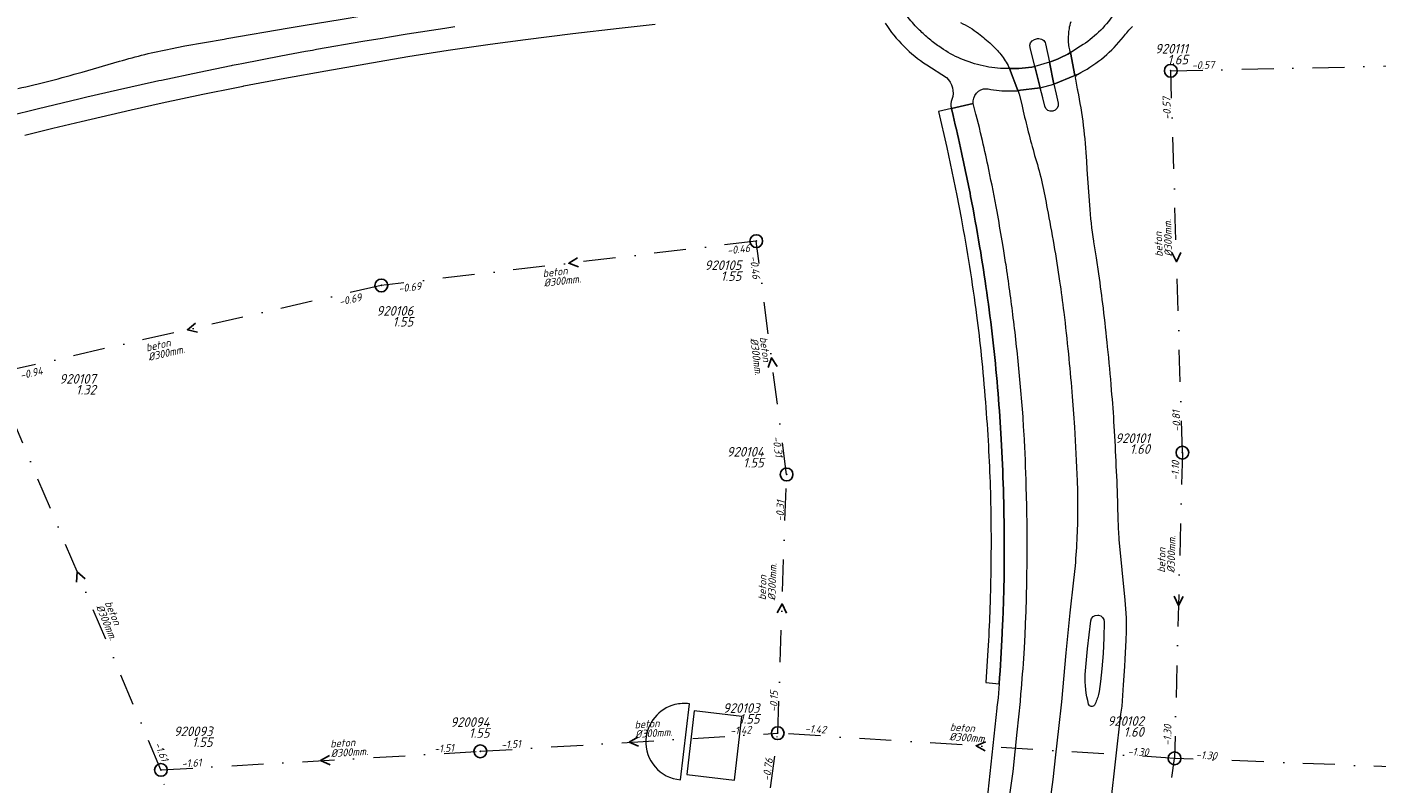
# Model space of a CAD drawing. Extents: x 148869 to 161638, y 453607 to 469810.
# Tile 728 of 1056: x 154697 to 154908, y 468124 to 468242. Entities that reach past the tile are written whole.
import ezdxf
from ezdxf.enums import TextEntityAlignment as Align

# ---------------------------------------------------------------- set-up
doc = ezdxf.new("R2010")
doc.units = 0
doc.header["$PDMODE"] = 32
doc.header["$PDSIZE"] = 2
doc.linetypes.add('RI-VWA', pattern=[11, 5, -3, 0, -3])
doc.layers.get('0').update_dxf_attribs({"linetype": 'CONTINUOUS'})
for name, color, linetype in [('B-OI-RI-BOB-T18-niet meenemen', 252, 'CONTINUOUS'), ('B-OI-RI-DIAMETER-T18-niet meenemen', 252, 'CONTINUOUS'), ('B-OI-RI-MATERIAAL-T18-niet meenemen', 252, 'CONTINUOUS'), ('B-OI-RI-STROOMRICHTING-S-niet meenemen', 252, 'CONTINUOUS'), ('B-OI-RI-VWA_PUTDEKSELHOOGTE-T25-niet meenemen', 252, 'CONTINUOUS'), ('gs dwa', 252, 'CONTINUOUS')]:
    doc.layers.add(name, color=color, linetype=linetype)
for name, color, linetype, lineweight in [('B-OI-RI-VWA_TRANSPORTLEIDING-G-niet meenemen', 252, 'RI-VWA', 18), ('B-RO-VH-VERHARDING_ASFALT-GV', 251, 'CONTINUOUS', 18), ('B-RO-VH-VERHARDING_TEGEL_RUBBER-GV', 251, 'CONTINUOUS', 18)]:
    doc.layers.add(name, color=color, linetype=linetype, lineweight=lineweight)
doc.styles.add('iso15', font='ISO.shx', dxfattribs={"oblique": 15})
doc.styles.add('NLCS-ISO-M750_CURSIEF', font='NLCS-ISO.ttf', dxfattribs={"oblique": 15})

# ---------------------------------------------------------------- blocks, each defined once
blk = doc.blocks.new('ACMAP_ANN_TEMPLATE_diam')
at = {"color": 0, "linetype": 'ByBlock', "style": 'iso15', "oblique": 15}
blk.add_attdef('diam', (0.5, -1.3), '', height=1.2, dxfattribs=at)
blk = doc.blocks.new('ACMAP_ANN_TEMPLATE_mat')
at = {"color": 0, "linetype": 'ByBlock', "style": 'iso15', "oblique": 15}
blk.add_attdef('mat', (0.5, 0.2), '', height=1.2, dxfattribs=at)
blk = doc.blocks.new('ACMAP_ANN_TEMPLATE_nap-l')
at = {"color": 0, "linetype": 'ByBlock', "style": 'iso15', "oblique": 15}
blk.add_attdef('nap-l', (3.3, 0.2), '', height=1.2, dxfattribs=at)
blk = doc.blocks.new('ACMAP_ANN_TEMPLATE_nap-r')
at = {"color": 0, "linetype": 'ByBlock', "style": 'iso15', "oblique": 15}
blk.add_attdef('nap-r', text='', height=1.2, dxfattribs=at).set_placement((-4.1, 0.2), align=Align.RIGHT)
blk = doc.blocks.new('ACMAP_ANN_TEMPLATE_puth-dwa')
at = {"color": 0, "linetype": 'ByBlock', "style": 'iso15', "oblique": 15}
blk.add_attdef('puth-dwa', text='', height=1.5, dxfattribs=at).set_placement((2.7, 1), align=Align.RIGHT)
blk = doc.blocks.new('ACMAP_ANN_TEMPLATE_putnr-dwa')
at = {"color": 0, "linetype": 'ByBlock', "style": 'iso15', "oblique": 15}
blk.add_attdef('putnr-dwa', text='', height=1.5, dxfattribs=at).set_placement((2.7, 2.7), align=Align.RIGHT)

msp = doc.modelspace()

# ---------------------------------------------------------------- linework, layer by layer
at = {"layer": 'B-OI-RI-STROOMRICHTING-S-niet meenemen'}
for points in [[(154877.1, 468206.82), (154876.42, 468205.36), (154875.66, 468206.78)], [(154782.68, 468205.99), (154781.33, 468205.11), (154782.84, 468204.56)], [(154722.91, 468195.74), (154721.67, 468194.71), (154723.23, 468194.33)], [(154813.93, 468188.99), (154813.03, 468190.33), (154812.5, 468188.8)], [(154705.65, 468155.77), (154704.43, 468156.82), (154704.33, 468155.21)], [(154813.94, 468150.42), (154814.71, 468151.83), (154815.38, 468150.37)], [(154876.03, 468153.03), (154876.71, 468151.57), (154877.47, 468153)], [(154792.15, 468130.99), (154790.76, 468130.18), (154792.24, 468129.55)], [(154846.54, 468130.26), (154845.06, 468129.63), (154846.45, 468128.82)], [(154743.9, 468128.11), (154742.51, 468127.3), (154743.98, 468126.67)]]:
    msp.add_lwpolyline(points, dxfattribs=at)
at = {"layer": 'B-OI-RI-VWA_TRANSPORTLEIDING-G-niet meenemen'}
for p, q in [((154875.51, 468235.23), (154945.75, 468236.74)), ((154877.33, 468175.49), (154875.51, 468235.23)), ((154810.66, 468208.58), (154752, 468201.64)), ((154815.4, 468172.07), (154810.66, 468208.58)), ((154752, 468201.64), (154691.34, 468187.79)), ((154717.52, 468125.85), (154691.34, 468187.79)), ((154877.33, 468175.49), (154876.1, 468127.66)), ((154814.02, 468131.6), (154815.4, 468172.07)), ((154767.49, 468128.76), (154814.02, 468131.6)), ((154806.97, 468079.06), (154814.02, 468131.6)), ((154876.1, 468127.66), (154814.02, 468131.6)), ((154717.52, 468125.85), (154767.49, 468128.76)), ((154868.27, 468069.68), (154876.1, 468127.66)), ((154956.63, 468124.5), (154876.1, 468127.66)), ((154727.55, 468083.3), (154717.52, 468125.85))]:
    msp.add_line(p, q, dxfattribs=at)
at = {"layer": 'B-RO-VH-VERHARDING_ASFALT-GV', "flags": 128}
for points in [[(154719.04, 468238.68), (154721.28, 468239.12), (154724.34, 468239.66), (154727.41, 468240.19), (154727.83, 468240.26), (154737.56, 468241.94), (154739.75, 468242.31), (154745.88, 468243.33), (154752.01, 468244.33), (154764.37, 468246.07), (154770.02, 468246.84), (154775.73, 468247.53), (154781, 468248.13), (154787.13, 468248.77), (154794.83, 468249.51), (154798.59, 468249.83)], [(154696.23, 468225.15), (154700.63, 468226.23), (154705.03, 468227.29), (154712.89, 468229.11), (154717.74, 468230.2), (154724.06, 468231.55), (154729.37, 468232.63), (154730.39, 468232.84), (154730.49, 468232.85), (154736.89, 468234.06), (154743.3, 468235.23), (154751.66, 468236.7), (154756.16, 468237.45), (154762.46, 468238.44), (154769.02, 468239.4), (154774.57, 468240.14), (154781.94, 468241.07), (154789.21, 468241.92), (154794.87, 468242.54)], [(154763.5, 468242.1), (154761.94, 468241.87), (154756.03, 468240.94), (154753.27, 468240.48), (154752.16, 468240.3), (154749.09, 468239.79), (154741.87, 468238.54), (154741.22, 468238.42), (154740.13, 468238.22), (154736.27, 468237.52), (154730.19, 468236.34), (154729.61, 468236.22)], [(154854.25, 468235.88), (154853.5, 468238.85)], [(154854.17, 468240.1), (154854.68, 468240.27)], [(154855.92, 468239.44), (154856.54, 468236.57)], [(154861.41, 468239.07), (154860.03, 468238.19), (154859.96, 468238.14), (154859.88, 468238.13), (154859.8, 468238.18), (154859.76, 468238.26), (154859.8, 468238.07), (154860.52, 468234.51), (154860.89, 468234.66), (154860.9, 468234.66), (154861.45, 468234.96)], [(154729.61, 468236.22), (154728.68, 468236.04), (154728.53, 468236.01), (154723.49, 468234.98), (154717.59, 468233.72), (154717.19, 468233.64), (154716.52, 468233.49), (154710.75, 468232.21), (154705.93, 468231.09), (154704.88, 468230.84), (154698.15, 468229.23), (154693.96, 468228.2), (154693.74, 468228.14), (154692.88, 468227.95), (154690.98, 468227.53), (154689.32, 468227.16), (154689.09, 468227.1), (154682.89, 468225.49), (154676.02, 468223.65), (154661.21, 468219.56), (154660.12, 468219.26), (154654.21, 468217.62)], [(154705.2, 468235.03), (154711.02, 468236.71)], [(154856.54, 468236.57), (154857.19, 468233.14), (154860.52, 468234.51), (154859.8, 468238.07)], [(154859.8, 468238.07), (154859.76, 468238.26)], [(154837.32, 468236.16), (154840.42, 468234.16)], [(154849.97, 468235.57), (154849.33, 468235.58)], [(154850.18, 468235.76), (154850.26, 468235.57)], [(154851.63, 468232.05), (154851.6, 468232.12), (154850.26, 468235.57), (154850.18, 468235.76)], [(154850.26, 468235.57), (154851.6, 468232.12)], [(154851.6, 468232.12), (154855.1, 468232.58), (154854.25, 468235.88)], [(154860.97, 468232.17), (154860.96, 468232.21), (154860.93, 468232.36), (154860.64, 468233.93), (154860.61, 468234.14), (154860.65, 468234.34), (154860.75, 468234.52), (154860.89, 468234.66), (154860.52, 468234.51), (154857.19, 468233.14), (154857.58, 468231.58), (154857.87, 468230.16)], [(154846.68, 468232.42), (154846.95, 468232.41)], [(154850.38, 468232.09), (154851.48, 468232.11)], [(154855.8, 468229.68), (154855.49, 468231), (154855.1, 468232.58), (154851.6, 468232.12), (154851.63, 468232.05)], [(154846.04, 468224.31), (154845.75, 468225.51), (154845.56, 468226.33), (154845.06, 468228.28), (154845.02, 468228.42), (154844.72, 468229.71), (154844.61, 468230.09), (154841.18, 468229.32), (154841.45, 468228.23)], [(154841.18, 468229.32), (154844.61, 468230.09)], [(154851.69, 468231.9), (154851.8, 468231.56), (154852.22, 468229.98), (154852.43, 468228.91)], [(154841.45, 468228.23), (154841.18, 468229.32), (154839.18, 468228.85), (154840.48, 468223.22), (154842.05, 468215.72), (154842.7, 468212.23)], [(154862.83, 468214.21), (154862.45, 468219.77), (154862.36, 468221.07)], [(154849.33, 468207.4), (154849.13, 468208.61)], [(154864.26, 468203.44), (154863.89, 468205.95), (154863.46, 468208.45), (154863.47, 468208.57)], [(154852.39, 468181.08), (154852.3, 468182.28)], [(154852.98, 468167.3), (154852.96, 468168.53), (154852.91, 468170.22)], [(154867.29, 468165.15), (154867.23, 468167.16)], [(154864.98, 468112.03), (154865.44, 468115.18), (154865.66, 468116.8), (154866.14, 468120.57), (154867.7, 468134.55), (154867.89, 468135.8), (154867.99, 468137.48), (154868.1, 468139.16), (154868.31, 468142.01), (154868.38, 468143.17), (154868.54, 468146.16), (154868.59, 468147.48), (154868.6, 468148.76), (154868.58, 468149.64), (154868.5, 468151.04), (154868.37, 468152.43), (154867.45, 468161.91)], [(154860.53, 468157.79), (154860.28, 468155.56), (154859.74, 468150.41), (154859.07, 468144.15), (154858.39, 468136.49), (154857.96, 468132.34), (154857.5, 468128.2), (154857.05, 468124.35), (154856.56, 468120.5), (154856.24, 468118.06), (154856, 468116.41), (154855.86, 468115.23)], [(154852.88, 468150.93), (154852.92, 468152.47)], [(154864.08, 468150.08), (154864.12, 468150.07), (154864.18, 468150.07)], [(154862.13, 468140.8), (154862.5, 468144.81), (154863.01, 468149.16)], [(154865.09, 468149.01), (154865.04, 468146.52), (154864.91, 468144.05), (154864.73, 468141.69), (154864.52, 468139.67), (154864.3, 468138.1), (154864.2, 468137.64)], [(154852.57, 468144.05), (154852.66, 468145.89), (154852.72, 468147.09)], [(154846.86, 468143.75), (154846.58, 468139.54), (154848.66, 468139.32)], [(154848.66, 468139.32), (154848.6, 468138.57), (154848.48, 468137.11), (154848.31, 468135.65), (154848.29, 468135.55), (154848.29, 468135.51), (154846.88, 468122.38), (154846.87, 468122.3), (154846.13, 468116.81), (154837.66, 468054.28), (154830.32, 468000), (154829.89, 467996.93), (154829.88, 467996.89), (154829.15, 467991.87)], [(154837.73, 468028.02), (154840.24, 468046.84), (154840.41, 468048.07), (154841.17, 468053.81), (154842.49, 468063.64), (154842.65, 468064.86), (154845.37, 468085.17), (154845.54, 468086.41), (154847.7, 468102.63), (154847.87, 468103.85), (154849.64, 468117.12), (154849.89, 468118.96), (154850.11, 468120.63), (154850.14, 468120.77), (154850.31, 468121.97), (154850.86, 468125.58), (154851.49, 468131.76), (154852.01, 468136.54), (154852.07, 468137.76)]]:
    msp.add_lwpolyline(points, dxfattribs=at)
at = {"layer": 'B-RO-VH-VERHARDING_ASFALT-GV'}
for points in [[(154830.85, 468242.66, 0.108304), (154837.32, 468236.16)], [(154836.01, 468241.78, -0.040567), (154834.24, 468243.86)], [(154842.62, 468242.78, -0.019781), (154844.07, 468241.99)], [(154859.64, 468241.78, -0.047652), (154859.92, 468242.96)], [(154866.55, 468244.01, -0.099729), (154861.41, 468239.07)], [(154837.56, 468240.35, -0.020388), (154836.01, 468241.78)], [(154844.07, 468241.99, -0.026443), (154845.41, 468241.07)], [(154845.41, 468241.07, -0.026471), (154847.42, 468239.37)], [(154859.51, 468240.1, -0.035045), (154859.64, 468241.78)], [(154861.45, 468234.96, 0.104853), (154868.1, 468240.54)], [(154868.1, 468240.54, -0.024342), (154869.51, 468242.17)], [(154711.02, 468236.71, -0.024193), (154719.04, 468238.68)], [(154838.4, 468239.66, -0.011202), (154837.56, 468240.35)], [(154839.2, 468239.06, -0.00942), (154838.4, 468239.66)], [(154842.25, 468237.29, -0.048765), (154839.2, 468239.06)], [(154847.42, 468239.37, -0.031378), (154848.93, 468237.76)], [(154853.5, 468238.85, -0.393362), (154854.17, 468240.1)], [(154854.68, 468240.27, -0.096036), (154855.1, 468240.24)], [(154855.1, 468240.24, -0.097435), (154855.48, 468240.08)], [(154855.48, 468240.08, -0.098161), (154855.76, 468239.8)], [(154855.76, 468239.8, -0.109086), (154855.92, 468239.44)], [(154859.57, 468239.17, -0.033336), (154859.51, 468240.1)], [(154859.76, 468238.26, -0.033061), (154859.57, 468239.17)], [(154845.71, 468236.09, -0.048234), (154842.25, 468237.29)], [(154848.93, 468237.76, -0.033038), (154849.61, 468236.81)], [(154849.61, 468236.81, -0.039419), (154850.18, 468235.76)], [(154856.54, 468236.57, 0.042431), (154859.8, 468238.07)], [(154859.8, 468238.07, -0.042431), (154856.54, 468236.57)], [(154695.13, 468232.45, 0.014816), (154705.2, 468235.03)], [(154840.42, 468234.16, -0.303153), (154841.26, 468230.75)], [(154849.33, 468235.58, -0.048315), (154845.71, 468236.09)], [(154850.18, 468235.76, -0.492354), (154849.97, 468235.57)], [(154850.26, 468235.57, 0.045592), (154854.25, 468235.88)], [(154854.25, 468235.88, -0.045592), (154850.26, 468235.57)], [(154844.61, 468230.09, -0.466916), (154846.68, 468232.42)], [(154846.95, 468232.41, 0.057931), (154850.38, 468232.09)], [(154851.48, 468232.11, -0.055747), (154851.53, 468232.1)], [(154851.53, 468232.1, -0.138027), (154851.63, 468232.05)], [(154851.63, 468232.05, -0.2117), (154851.69, 468231.9)], [(154862.36, 468221.07, 0.037649), (154860.97, 468232.17)], [(154841.26, 468230.75, 0.148217), (154841.18, 468229.32)], [(154857.87, 468230.16, -0.972449), (154855.8, 468229.68)], [(154842.79, 468222.43, 0.006362), (154841.45, 468228.23)], [(154841.45, 468228.23, -0.006362), (154842.79, 468222.43)], [(154852.43, 468228.91, 0.011499), (154854.34, 468221.52)], [(154847.04, 468219.78, 0.005279), (154846.04, 468224.31)], [(154844.39, 468214.59, 0.006127), (154842.79, 468222.43)], [(154842.79, 468222.43, -0.006127), (154844.39, 468214.59)], [(154854.34, 468221.52, -0.037168), (154856.17, 468213.65)], [(154848.33, 468213.19, 0.007271), (154847.04, 468219.78)], [(154845.77, 468206.81, 0.006307), (154844.39, 468214.59)], [(154844.39, 468214.59, -0.006307), (154845.77, 468206.81)], [(154849.13, 468208.61, 0.003677), (154848.33, 468213.19)], [(154856.17, 468213.65, -0.006511), (154857.22, 468207.99)], [(154863.47, 468208.57, -0.021976), (154862.83, 468214.21)], [(154842.7, 468212.23, -0.006941), (154844.01, 468204.59)], [(154846.85, 468199.67, 0.006989), (154845.77, 468206.81)], [(154845.77, 468206.81, -0.006989), (154846.85, 468199.67)], [(154849.79, 468204.48, 0.002451), (154849.33, 468207.4)], [(154857.22, 468207.99, -0.006685), (154858.12, 468202.31)], [(154844.01, 468204.59, -0.007029), (154845.12, 468196.93)], [(154850.94, 468196.02, 0.00745), (154849.79, 468204.48)], [(154864.96, 468198.08, 0.005022), (154864.26, 468203.44)], [(154858.12, 468202.31, -0.006362), (154858.77, 468197.44)], [(154847.77, 468192.22, 0.006841), (154846.85, 468199.67)], [(154846.85, 468199.67, -0.006841), (154847.77, 468192.22)], [(154845.12, 468196.93, -0.0069), (154845.85, 468190.68)], [(154858.77, 468197.44, -0.004923), (154859.49, 468190.93)], [(154865.63, 468192.04, 0.004794), (154864.96, 468198.08)], [(154851.91, 468186.94, 0.007605), (154850.94, 468196.02)], [(154848.48, 468184.74, 0.007222), (154847.77, 468192.22)], [(154847.77, 468192.22, -0.007222), (154848.48, 468184.74)], [(154866.25, 468185.28, 0.00474), (154865.63, 468192.04)], [(154845.85, 468190.68, -0.005762), (154846.51, 468183.39)], [(154859.49, 468190.93, -0.004867), (154860.03, 468184.98)], [(154852.3, 468182.28, 0.004745), (154851.91, 468186.94)], [(154848.98, 468177.57, 0.006824), (154848.48, 468184.74)], [(154848.48, 468184.74, -0.006824), (154848.98, 468177.57)], [(154860.03, 468184.98, -0.005112), (154860.43, 468179.49)], [(154866.67, 468179.62, 0.005643), (154866.25, 468185.28)], [(154846.51, 468183.39, -0.005831), (154846.97, 468176.53)], [(154852.55, 468178.42, 0.002253), (154852.39, 468181.08)], [(154860.43, 468179.49, -0.005232), (154860.86, 468171.08)], [(154866.99, 468173.38, 0.005609), (154866.67, 468179.62)], [(154849.32, 468169.68, 0.006336), (154848.98, 468177.57)], [(154848.98, 468177.57, -0.006336), (154849.32, 468169.68)], [(154852.91, 468170.22, 0.008158), (154852.55, 468178.42)], [(154846.97, 468176.53, -0.006649), (154847.26, 468170.07)], [(154867.23, 468167.16, 0.005631), (154866.99, 468173.38)], [(154860.86, 468171.08, -0.010807), (154860.94, 468167.01)], [(154847.26, 468170.07, -0.006201), (154847.38, 468163.45)], [(154849.46, 468161.71, 0.006152), (154849.32, 468169.68)], [(154849.32, 468169.68, -0.006152), (154849.46, 468161.71)], [(154853.04, 468160.89, 0.004989), (154852.98, 468167.3)], [(154860.94, 468167.01, -0.010633), (154860.83, 468162.4)], [(154867.45, 468161.91, -0.014208), (154867.29, 468165.15)], [(154847.38, 468163.45, -0.00575), (154847.34, 468156.15)], [(154860.83, 468162.4, -0.010864), (154860.53, 468157.79)], [(154849.4, 468154.65, 0.007082), (154849.46, 468161.71)], [(154849.46, 468161.71, -0.007082), (154849.4, 468154.65)], [(154852.92, 468152.47, 0.007123), (154853.04, 468160.89)], [(154847.34, 468156.15, -0.00459), (154847.22, 468151.36)], [(154849.3, 468151.2, 0.003197), (154849.4, 468154.65)], [(154849.4, 468154.65, -0.003197), (154849.3, 468151.2)], [(154847.17, 468149.95, -0.00564), (154846.86, 468143.75)], [(154847.22, 468151.36, -0.002143), (154847.17, 468149.95)], [(154849.13, 468147.19, 0.003726), (154849.3, 468151.2)], [(154849.3, 468151.2, -0.003726), (154849.13, 468147.19)], [(154852.72, 468147.09, 0.003373), (154852.88, 468150.93)], [(154863.01, 468149.16, -0.38917), (154864.08, 468150.08)], [(154864.18, 468150.07, -0.38307), (154865.09, 468149.01)], [(154848.66, 468139.32, 0.005589), (154849.13, 468147.19)], [(154849.13, 468147.19, -0.005589), (154848.66, 468139.32)], [(154852.07, 468137.76, 0.004932), (154852.57, 468144.05)], [(154862.66, 468136.13, -0.079409), (154862.13, 468140.8)], [(154864.2, 468137.64, -0.028877), (154863.93, 468136.81)], [(154863.57, 468136, -0.649933), (154862.66, 468136.13)], [(154863.93, 468136.81, -0.035701), (154863.57, 468136)]]:
    msp.add_lwpolyline(points, format="xyb", dxfattribs=at)
at = {"layer": 'B-RO-VH-VERHARDING_ASFALT-GV', "flags": 128}
msp.add_lwpolyline([(154855.1, 468232.58), (154857.19, 468233.14), (154856.54, 468236.57), (154854.25, 468235.88)], close=True, dxfattribs=at)
at = {"layer": 'B-RO-VH-VERHARDING_TEGEL_RUBBER-GV'}
for points in [[(154797.94, 468136.06, 0.327614), (154793.4, 468130.56)], [(154800.2, 468136.19, 0.094953), (154797.94, 468136.06)], [(154793.4, 468130.56, 0.404809), (154798.8, 468124.3)]]:
    msp.add_lwpolyline(points, format="xyb", dxfattribs=at)
at = {"layer": 'B-RO-VH-VERHARDING_TEGEL_RUBBER-GV', "flags": 128}
msp.add_lwpolyline([(154798.8, 468124.3), (154800.2, 468136.19)], dxfattribs=at)
msp.add_lwpolyline([(154808.41, 468134.19), (154800.96, 468135.08), (154799.78, 468125.14), (154807.23, 468124.26)], close=True, dxfattribs=at)
at = {"layer": 'gs dwa'}
for p in [(154875.51, 468235.23), (154810.66, 468208.58), (154752, 468201.64), (154877.33, 468175.49), (154815.4, 468172.07), (154814.02, 468131.6), (154767.49, 468128.76), (154876.1, 468127.66), (154717.52, 468125.85)]:
    msp.add_point(p, dxfattribs=at)

# ---------------------------------------------------------------- block references
at = {"layer": 'B-OI-RI-BOB-T18-niet meenemen'}
ref = msp.add_blockref('ACMAP_ANN_TEMPLATE_nap-l', (154875.51, 468235.23), dxfattribs=dict(at, rotation=1.231539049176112))
ref.add_attrib('nap-l', '-0.57', (154878.8, 468235.5), dxfattribs={"layer": '0', "color": 0, "linetype": 'ByBlock', "height": 1.2, "rotation": 1.2315, "style": 'NLCS-ISO-M750_CURSIEF', "oblique": 15})
ref = msp.add_blockref('ACMAP_ANN_TEMPLATE_nap-r', (154875.51, 468235.23), dxfattribs=dict(at, rotation=91.74499623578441))
ref.add_attrib('nap-r', '-0.57', dxfattribs={"layer": '0', "color": 0, "linetype": 'ByBlock', "height": 1.2, "rotation": 91.745, "style": 'NLCS-ISO-M750_CURSIEF', "oblique": 15}).set_placement((154875.43, 468231.13), align=Align.RIGHT)
ref = msp.add_blockref('ACMAP_ANN_TEMPLATE_nap-l', (154802.93, 468205.91), dxfattribs=dict(at, rotation=6.747236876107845))
ref.add_attrib('nap-l', '-0.46', (154806.18, 468206.5), dxfattribs={"layer": '0', "color": 0, "linetype": 'ByBlock', "height": 1.2, "rotation": 6.7472, "style": 'NLCS-ISO-M750_CURSIEF', "oblique": 15})
ref = msp.add_blockref('ACMAP_ANN_TEMPLATE_nap-r', (154810.44, 468198.53), dxfattribs=dict(at, rotation=277.3971895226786))
ref.add_attrib('nap-r', '-0.46', dxfattribs={"layer": '0', "color": 0, "linetype": 'ByBlock', "height": 1.2, "rotation": 277.3972, "style": 'NLCS-ISO-M750_CURSIEF', "oblique": 15}).set_placement((154810.11, 468202.62), align=Align.RIGHT)
ref = msp.add_blockref('ACMAP_ANN_TEMPLATE_nap-l', (154742.34, 468197.53), dxfattribs=dict(at, rotation=12.86140795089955))
ref.add_attrib('nap-l', '-0.69', (154745.52, 468198.46), dxfattribs={"layer": '0', "color": 0, "linetype": 'ByBlock', "height": 1.2, "rotation": 12.8614, "style": 'NLCS-ISO-M750_CURSIEF', "oblique": 15})
ref = msp.add_blockref('ACMAP_ANN_TEMPLATE_nap-r', (154762.39, 468201.26), dxfattribs=dict(at, rotation=6.747236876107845))
ref.add_attrib('nap-r', '-0.69', dxfattribs={"layer": '0', "color": 0, "linetype": 'ByBlock', "height": 1.2, "rotation": 6.7472, "style": 'NLCS-ISO-M750_CURSIEF', "oblique": 15}).set_placement((154758.29, 468200.97), align=Align.RIGHT)
ref = msp.add_blockref('ACMAP_ANN_TEMPLATE_nap-r', (154703.17, 468188.48), dxfattribs=dict(at, rotation=12.86140795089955))
ref.add_attrib('nap-r', '-0.94', dxfattribs={"layer": '0', "color": 0, "linetype": 'ByBlock', "height": 1.2, "rotation": 12.8614, "style": 'NLCS-ISO-M750_CURSIEF', "oblique": 15}).set_placement((154699.13, 468187.76), align=Align.RIGHT)
ref = msp.add_blockref('ACMAP_ANN_TEMPLATE_nap-l', (154877.33, 468175.49), dxfattribs=dict(at, rotation=91.74499623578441))
ref.add_attrib('nap-l', '-0.81', (154877.03, 468178.78), dxfattribs={"layer": '0', "color": 0, "linetype": 'ByBlock', "height": 1.2, "rotation": 91.745, "style": 'NLCS-ISO-M750_CURSIEF', "oblique": 15})
ref = msp.add_blockref('ACMAP_ANN_TEMPLATE_nap-l', (154812.59, 468181.24), dxfattribs=dict(at, rotation=277.3971895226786))
ref.add_attrib('nap-l', '-0.31', (154813.21, 468178), dxfattribs={"layer": '0', "color": 0, "linetype": 'ByBlock', "height": 1.2, "rotation": 277.3972, "style": 'NLCS-ISO-M750_CURSIEF', "oblique": 15})
ref = msp.add_blockref('ACMAP_ANN_TEMPLATE_nap-l', (154876.89, 468167.84), dxfattribs=dict(at, rotation=88.52690194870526))
ref.add_attrib('nap-l', '-1.10', (154876.78, 468171.14), dxfattribs={"layer": '0', "color": 0, "linetype": 'ByBlock', "height": 1.2, "rotation": 88.5269, "style": 'NLCS-ISO-M750_CURSIEF', "oblique": 15})
ref = msp.add_blockref('ACMAP_ANN_TEMPLATE_nap-r', (154815.4, 468172.07), dxfattribs=dict(at, rotation=88.0470088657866))
ref.add_attrib('nap-r', '-0.31', dxfattribs={"layer": '0', "color": 0, "linetype": 'ByBlock', "height": 1.2, "rotation": 88.047, "style": 'NLCS-ISO-M750_CURSIEF', "oblique": 15}).set_placement((154815.06, 468167.98), align=Align.RIGHT)
ref = msp.add_blockref('ACMAP_ANN_TEMPLATE_nap-l', (154814.02, 468131.6), dxfattribs=dict(at, rotation=88.0470088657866))
ref.add_attrib('nap-l', '-0.15', (154813.93, 468134.9), dxfattribs={"layer": '0', "color": 0, "linetype": 'ByBlock', "height": 1.2, "rotation": 88.047, "style": 'NLCS-ISO-M750_CURSIEF', "oblique": 15})
ref = msp.add_blockref('ACMAP_ANN_TEMPLATE_nap-r', (154814.02, 468131.6), dxfattribs=dict(at, rotation=3.492765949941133))
ref.add_attrib('nap-r', '-1.42', dxfattribs={"layer": '0', "color": 0, "linetype": 'ByBlock', "height": 1.2, "rotation": 3.4928, "style": 'NLCS-ISO-M750_CURSIEF', "oblique": 15}).set_placement((154809.92, 468131.55), align=Align.RIGHT)
ref = msp.add_blockref('ACMAP_ANN_TEMPLATE_nap-r', (154825.63, 468131.08), dxfattribs=dict(at, rotation=356.3685083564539))
ref.add_attrib('nap-r', '-1.42', dxfattribs={"layer": '0', "color": 0, "linetype": 'ByBlock', "height": 1.2, "rotation": 356.3685, "style": 'NLCS-ISO-M750_CURSIEF', "oblique": 15}).set_placement((154821.55, 468131.54), align=Align.RIGHT)
ref = msp.add_blockref('ACMAP_ANN_TEMPLATE_nap-r', (154875.94, 468137), dxfattribs=dict(at, rotation=88.52690194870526))
ref.add_attrib('nap-r', '-1.30', dxfattribs={"layer": '0', "color": 0, "linetype": 'ByBlock', "height": 1.2, "rotation": 88.5269, "style": 'NLCS-ISO-M750_CURSIEF', "oblique": 15}).set_placement((154875.63, 468132.91), align=Align.RIGHT)
ref = msp.add_blockref('ACMAP_ANN_TEMPLATE_nap-l', (154714.97, 468132.88), dxfattribs=dict(at, rotation=292.9121811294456))
ref.add_attrib('nap-l', '-1.61', (154716.44, 468129.92), dxfattribs={"layer": '0', "color": 0, "linetype": 'ByBlock', "height": 1.2, "rotation": 292.9122, "style": 'NLCS-ISO-M750_CURSIEF', "oblique": 15})
ref = msp.add_blockref('ACMAP_ANN_TEMPLATE_nap-r', (154767.49, 468128.76), dxfattribs=dict(at, rotation=3.332852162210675))
ref.add_attrib('nap-r', '-1.51', dxfattribs={"layer": '0', "color": 0, "linetype": 'ByBlock', "height": 1.2, "rotation": 3.3329, "style": 'NLCS-ISO-M750_CURSIEF', "oblique": 15}).set_placement((154763.39, 468128.72), align=Align.RIGHT)
ref = msp.add_blockref('ACMAP_ANN_TEMPLATE_nap-l', (154767.49, 468128.76), dxfattribs=dict(at, rotation=3.492765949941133))
ref.add_attrib('nap-l', '-1.51', (154770.77, 468129.16), dxfattribs={"layer": '0', "color": 0, "linetype": 'ByBlock', "height": 1.2, "rotation": 3.4928, "style": 'NLCS-ISO-M750_CURSIEF', "oblique": 15})
ref = msp.add_blockref('ACMAP_ANN_TEMPLATE_nap-r', (154876.1, 468127.66), dxfattribs=dict(at, rotation=357.7528645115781))
ref.add_attrib('nap-r', '-1.30', dxfattribs={"layer": '0', "color": 0, "linetype": 'ByBlock', "height": 1.2, "rotation": 357.7529, "style": 'NLCS-ISO-M750_CURSIEF', "oblique": 15}).set_placement((154872.01, 468128.02), align=Align.RIGHT)
ref = msp.add_blockref('ACMAP_ANN_TEMPLATE_nap-l', (154876.1, 468127.66), dxfattribs=dict(at, rotation=356.3685083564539))
ref.add_attrib('nap-l', '-1.30', (154879.41, 468127.65), dxfattribs={"layer": '0', "color": 0, "linetype": 'ByBlock', "height": 1.2, "rotation": 356.3685, "style": 'NLCS-ISO-M750_CURSIEF', "oblique": 15})
ref = msp.add_blockref('ACMAP_ANN_TEMPLATE_nap-l', (154717.52, 468125.85), dxfattribs=dict(at, rotation=3.332852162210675))
ref.add_attrib('nap-l', '-1.61', (154720.8, 468126.24), dxfattribs={"layer": '0', "color": 0, "linetype": 'ByBlock', "height": 1.2, "rotation": 3.3329, "style": 'NLCS-ISO-M750_CURSIEF', "oblique": 15})
ref = msp.add_blockref('ACMAP_ANN_TEMPLATE_nap-r', (154814.02, 468131.6), dxfattribs=dict(at, rotation=82.35750302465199))
ref.add_attrib('nap-r', '-0.76', dxfattribs={"layer": '0', "color": 0, "linetype": 'ByBlock', "height": 1.2, "rotation": 82.3575, "style": 'NLCS-ISO-M750_CURSIEF', "oblique": 15}).set_placement((154813.28, 468127.56), align=Align.RIGHT)
at = {"layer": 'B-OI-RI-DIAMETER-T18-niet meenemen'}
ref = msp.add_blockref('ACMAP_ANN_TEMPLATE_diam', (154874.46, 468205.64), dxfattribs=dict(at, rotation=91.74499623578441))
ref.add_attrib('diam', '%%c300mm.', (154875.74, 468206.18), dxfattribs={"layer": '0', "color": 0, "linetype": 'ByBlock', "height": 1.2, "rotation": 91.745, "style": 'NLCS-ISO-M750_CURSIEF', "oblique": 15})
ref = msp.add_blockref('ACMAP_ANN_TEMPLATE_diam', (154776.83, 468202.66), dxfattribs=dict(at, rotation=6.747236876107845))
ref.add_attrib('diam', '%%c300mm.', (154777.48, 468201.43), dxfattribs={"layer": '0', "color": 0, "linetype": 'ByBlock', "height": 1.2, "rotation": 6.7472, "style": 'NLCS-ISO-M750_CURSIEF', "oblique": 15})
ref = msp.add_blockref('ACMAP_ANN_TEMPLATE_diam', (154714.87, 468190.99), dxfattribs=dict(at, rotation=12.86140795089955))
ref.add_attrib('diam', '%%c300mm.', (154715.65, 468189.83), dxfattribs={"layer": '0', "color": 0, "linetype": 'ByBlock', "height": 1.2, "rotation": 12.8614, "style": 'NLCS-ISO-M750_CURSIEF', "oblique": 15})
ref = msp.add_blockref('ACMAP_ANN_TEMPLATE_diam', (154810.93, 468194), dxfattribs=dict(at, rotation=277.3971895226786))
ref.add_attrib('diam', '%%c300mm.', (154809.71, 468193.34), dxfattribs={"layer": '0', "color": 0, "linetype": 'ByBlock', "height": 1.2, "rotation": 277.3972, "style": 'NLCS-ISO-M750_CURSIEF', "oblique": 15})
ref = msp.add_blockref('ACMAP_ANN_TEMPLATE_diam', (154874.79, 468156.18), dxfattribs=dict(at, rotation=88.52690194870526))
ref.add_attrib('diam', '%%c300mm.', (154876.11, 468156.65), dxfattribs={"layer": '0', "color": 0, "linetype": 'ByBlock', "height": 1.2, "rotation": 88.5269, "style": 'NLCS-ISO-M750_CURSIEF', "oblique": 15})
ref = msp.add_blockref('ACMAP_ANN_TEMPLATE_diam', (154812.33, 468151.89), dxfattribs=dict(at, rotation=88.0470088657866))
ref.add_attrib('diam', '%%c300mm.', (154813.65, 468152.34), dxfattribs={"layer": '0', "color": 0, "linetype": 'ByBlock', "height": 1.2, "rotation": 88.047, "style": 'NLCS-ISO-M750_CURSIEF', "oblique": 15})
ref = msp.add_blockref('ACMAP_ANN_TEMPLATE_diam', (154708.33, 468152.36), dxfattribs=dict(at, rotation=292.9121811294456))
ref.add_attrib('diam', '%%c300mm.', (154707.33, 468151.4), dxfattribs={"layer": '0', "color": 0, "linetype": 'ByBlock', "height": 1.2, "rotation": 292.9122, "style": 'NLCS-ISO-M750_CURSIEF', "oblique": 15})
ref = msp.add_blockref('ACMAP_ANN_TEMPLATE_diam', (154791.16, 468132.1), dxfattribs=dict(at, rotation=3.492765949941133))
ref.add_attrib('diam', '%%c300mm.', (154791.74, 468130.84), dxfattribs={"layer": '0', "color": 0, "linetype": 'ByBlock', "height": 1.2, "rotation": 3.4928, "style": 'NLCS-ISO-M750_CURSIEF', "oblique": 15})
ref = msp.add_blockref('ACMAP_ANN_TEMPLATE_diam', (154840.41, 468131.83), dxfattribs=dict(at, rotation=356.3685083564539))
ref.add_attrib('diam', '%%c300mm.', (154840.83, 468130.5), dxfattribs={"layer": '0', "color": 0, "linetype": 'ByBlock', "height": 1.2, "rotation": 356.3685, "style": 'NLCS-ISO-M750_CURSIEF', "oblique": 15})
ref = msp.add_blockref('ACMAP_ANN_TEMPLATE_diam', (154743.55, 468129.12), dxfattribs=dict(at, rotation=3.332852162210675))
ref.add_attrib('diam', '%%c300mm.', (154744.13, 468127.85), dxfattribs={"layer": '0', "color": 0, "linetype": 'ByBlock', "height": 1.2, "rotation": 3.3329, "style": 'NLCS-ISO-M750_CURSIEF', "oblique": 15})
at = {"layer": 'B-OI-RI-MATERIAAL-T18-niet meenemen'}
ref = msp.add_blockref('ACMAP_ANN_TEMPLATE_mat', (154874.46, 468205.64), dxfattribs=dict(at, rotation=91.74499623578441))
ref.add_attrib('mat', 'beton', (154874.24, 468206.14), dxfattribs={"layer": '0', "color": 0, "linetype": 'ByBlock', "height": 1.2, "rotation": 91.745, "style": 'NLCS-ISO-M750_CURSIEF', "oblique": 15})
ref = msp.add_blockref('ACMAP_ANN_TEMPLATE_mat', (154776.83, 468202.66), dxfattribs=dict(at, rotation=6.747236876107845))
ref.add_attrib('mat', 'beton', (154777.31, 468202.92), dxfattribs={"layer": '0', "color": 0, "linetype": 'ByBlock', "height": 1.2, "rotation": 6.7472, "style": 'NLCS-ISO-M750_CURSIEF', "oblique": 15})
ref = msp.add_blockref('ACMAP_ANN_TEMPLATE_mat', (154714.87, 468190.99), dxfattribs=dict(at, rotation=12.86140795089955))
ref.add_attrib('mat', 'beton', (154715.31, 468191.29), dxfattribs={"layer": '0', "color": 0, "linetype": 'ByBlock', "height": 1.2, "rotation": 12.8614, "style": 'NLCS-ISO-M750_CURSIEF', "oblique": 15})
ref = msp.add_blockref('ACMAP_ANN_TEMPLATE_mat', (154810.93, 468194), dxfattribs=dict(at, rotation=277.3971895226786))
ref.add_attrib('mat', 'beton', (154811.2, 468193.53), dxfattribs={"layer": '0', "color": 0, "linetype": 'ByBlock', "height": 1.2, "rotation": 277.3972, "style": 'NLCS-ISO-M750_CURSIEF', "oblique": 15})
ref = msp.add_blockref('ACMAP_ANN_TEMPLATE_mat', (154874.79, 468156.18), dxfattribs=dict(at, rotation=88.52690194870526))
ref.add_attrib('mat', 'beton', (154874.61, 468156.69), dxfattribs={"layer": '0', "color": 0, "linetype": 'ByBlock', "height": 1.2, "rotation": 88.5269, "style": 'NLCS-ISO-M750_CURSIEF', "oblique": 15})
ref = msp.add_blockref('ACMAP_ANN_TEMPLATE_mat', (154812.33, 468151.89), dxfattribs=dict(at, rotation=88.0470088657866))
ref.add_attrib('mat', 'beton', (154812.15, 468152.39), dxfattribs={"layer": '0', "color": 0, "linetype": 'ByBlock', "height": 1.2, "rotation": 88.047, "style": 'NLCS-ISO-M750_CURSIEF', "oblique": 15})
ref = msp.add_blockref('ACMAP_ANN_TEMPLATE_mat', (154708.33, 468152.36), dxfattribs=dict(at, rotation=292.9121811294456))
ref.add_attrib('mat', 'beton', (154708.71, 468151.98), dxfattribs={"layer": '0', "color": 0, "linetype": 'ByBlock', "height": 1.2, "rotation": 292.9122, "style": 'NLCS-ISO-M750_CURSIEF', "oblique": 15})
ref = msp.add_blockref('ACMAP_ANN_TEMPLATE_mat', (154791.16, 468132.1), dxfattribs=dict(at, rotation=3.492765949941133))
ref.add_attrib('mat', 'beton', (154791.65, 468132.33), dxfattribs={"layer": '0', "color": 0, "linetype": 'ByBlock', "height": 1.2, "rotation": 3.4928, "style": 'NLCS-ISO-M750_CURSIEF', "oblique": 15})
ref = msp.add_blockref('ACMAP_ANN_TEMPLATE_mat', (154840.41, 468131.83), dxfattribs=dict(at, rotation=356.3685083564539))
ref.add_attrib('mat', 'beton', (154840.92, 468132), dxfattribs={"layer": '0', "color": 0, "linetype": 'ByBlock', "height": 1.2, "rotation": 356.3685, "style": 'NLCS-ISO-M750_CURSIEF', "oblique": 15})
ref = msp.add_blockref('ACMAP_ANN_TEMPLATE_mat', (154743.55, 468129.12), dxfattribs=dict(at, rotation=3.332852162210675))
ref.add_attrib('mat', 'beton', (154744.04, 468129.35), dxfattribs={"layer": '0', "color": 0, "linetype": 'ByBlock', "height": 1.2, "rotation": 3.3329, "style": 'NLCS-ISO-M750_CURSIEF', "oblique": 15})
at = {"layer": 'B-OI-RI-VWA_PUTDEKSELHOOGTE-T25-niet meenemen'}
ref = msp.add_blockref('ACMAP_ANN_TEMPLATE_putnr-dwa', (154875.51, 468235.23), dxfattribs=at)
ref.add_attrib('putnr-dwa', '920111', dxfattribs={"layer": '0', "color": 0, "linetype": 'ByBlock', "height": 1.5, "style": 'NLCS-ISO-M750_CURSIEF', "oblique": 15}).set_placement((154878.21, 468237.93), align=Align.RIGHT)
ref = msp.add_blockref('ACMAP_ANN_TEMPLATE_puth-dwa', (154875.51, 468235.23), dxfattribs=at)
ref.add_attrib('puth-dwa', '1.65', dxfattribs={"layer": '0', "color": 0, "linetype": 'ByBlock', "height": 1.5, "style": 'NLCS-ISO-M750_CURSIEF', "oblique": 15}).set_placement((154878.21, 468236.23), align=Align.RIGHT)
ref = msp.add_blockref('ACMAP_ANN_TEMPLATE_putnr-dwa', (154805.63, 468201.36), dxfattribs=at)
ref.add_attrib('putnr-dwa', '920105', dxfattribs={"layer": '0', "color": 0, "linetype": 'ByBlock', "height": 1.5, "style": 'NLCS-ISO-M750_CURSIEF', "oblique": 15}).set_placement((154808.33, 468204.06), align=Align.RIGHT)
ref = msp.add_blockref('ACMAP_ANN_TEMPLATE_puth-dwa', (154805.63, 468201.36), dxfattribs=at)
ref.add_attrib('puth-dwa', '1.55', dxfattribs={"layer": '0', "color": 0, "linetype": 'ByBlock', "height": 1.5, "style": 'NLCS-ISO-M750_CURSIEF', "oblique": 15}).set_placement((154808.33, 468202.36), align=Align.RIGHT)
ref = msp.add_blockref('ACMAP_ANN_TEMPLATE_putnr-dwa', (154754.29, 468194.22), dxfattribs=at)
ref.add_attrib('putnr-dwa', '920106', dxfattribs={"layer": '0', "color": 0, "linetype": 'ByBlock', "height": 1.5, "style": 'NLCS-ISO-M750_CURSIEF', "oblique": 15}).set_placement((154756.99, 468196.92), align=Align.RIGHT)
ref = msp.add_blockref('ACMAP_ANN_TEMPLATE_puth-dwa', (154754.29, 468194.22), dxfattribs=at)
ref.add_attrib('puth-dwa', '1.55', dxfattribs={"layer": '0', "color": 0, "linetype": 'ByBlock', "height": 1.5, "style": 'NLCS-ISO-M750_CURSIEF', "oblique": 15}).set_placement((154756.99, 468195.22), align=Align.RIGHT)
ref = msp.add_blockref('ACMAP_ANN_TEMPLATE_putnr-dwa', (154704.65, 468183.58), dxfattribs=at)
ref.add_attrib('putnr-dwa', '920107', dxfattribs={"layer": '0', "color": 0, "linetype": 'ByBlock', "height": 1.5, "style": 'NLCS-ISO-M750_CURSIEF', "oblique": 15}).set_placement((154707.35, 468186.28), align=Align.RIGHT)
ref = msp.add_blockref('ACMAP_ANN_TEMPLATE_puth-dwa', (154704.65, 468183.58), dxfattribs=at)
ref.add_attrib('puth-dwa', '1.32', dxfattribs={"layer": '0', "color": 0, "linetype": 'ByBlock', "height": 1.5, "style": 'NLCS-ISO-M750_CURSIEF', "oblique": 15}).set_placement((154707.35, 468184.58), align=Align.RIGHT)
ref = msp.add_blockref('ACMAP_ANN_TEMPLATE_putnr-dwa', (154869.56, 468174.3), dxfattribs=at)
ref.add_attrib('putnr-dwa', '920101', dxfattribs={"layer": '0', "color": 0, "linetype": 'ByBlock', "height": 1.5, "style": 'NLCS-ISO-M750_CURSIEF', "oblique": 15}).set_placement((154872.26, 468177), align=Align.RIGHT)
ref = msp.add_blockref('ACMAP_ANN_TEMPLATE_putnr-dwa', (154809.13, 468172.17), dxfattribs=at)
ref.add_attrib('putnr-dwa', '920104', dxfattribs={"layer": '0', "color": 0, "linetype": 'ByBlock', "height": 1.5, "style": 'NLCS-ISO-M750_CURSIEF', "oblique": 15}).set_placement((154811.83, 468174.87), align=Align.RIGHT)
ref = msp.add_blockref('ACMAP_ANN_TEMPLATE_puth-dwa', (154869.56, 468174.3), dxfattribs=at)
ref.add_attrib('puth-dwa', '1.60', dxfattribs={"layer": '0', "color": 0, "linetype": 'ByBlock', "height": 1.5, "style": 'NLCS-ISO-M750_CURSIEF', "oblique": 15}).set_placement((154872.26, 468175.3), align=Align.RIGHT)
ref = msp.add_blockref('ACMAP_ANN_TEMPLATE_puth-dwa', (154809.13, 468172.17), dxfattribs=at)
ref.add_attrib('puth-dwa', '1.55', dxfattribs={"layer": '0', "color": 0, "linetype": 'ByBlock', "height": 1.5, "style": 'NLCS-ISO-M750_CURSIEF', "oblique": 15}).set_placement((154811.83, 468173.17), align=Align.RIGHT)
ref = msp.add_blockref('ACMAP_ANN_TEMPLATE_putnr-dwa', (154808.47, 468132.08), dxfattribs=at)
ref.add_attrib('putnr-dwa', '920103', dxfattribs={"layer": '0', "color": 0, "linetype": 'ByBlock', "height": 1.5, "style": 'NLCS-ISO-M750_CURSIEF', "oblique": 15}).set_placement((154811.17, 468134.78), align=Align.RIGHT)
ref = msp.add_blockref('ACMAP_ANN_TEMPLATE_putnr-dwa', (154766.23, 468129.88), dxfattribs=at)
ref.add_attrib('putnr-dwa', '920094', dxfattribs={"layer": '0', "color": 0, "linetype": 'ByBlock', "height": 1.5, "style": 'NLCS-ISO-M750_CURSIEF', "oblique": 15}).set_placement((154768.93, 468132.58), align=Align.RIGHT)
ref = msp.add_blockref('ACMAP_ANN_TEMPLATE_puth-dwa', (154808.47, 468132.08), dxfattribs=at)
ref.add_attrib('puth-dwa', '1.55', dxfattribs={"layer": '0', "color": 0, "linetype": 'ByBlock', "height": 1.5, "style": 'NLCS-ISO-M750_CURSIEF', "oblique": 15}).set_placement((154811.17, 468133.08), align=Align.RIGHT)
ref = msp.add_blockref('ACMAP_ANN_TEMPLATE_putnr-dwa', (154868.6, 468130.05), dxfattribs=at)
ref.add_attrib('putnr-dwa', '920102', dxfattribs={"layer": '0', "color": 0, "linetype": 'ByBlock', "height": 1.5, "style": 'NLCS-ISO-M750_CURSIEF', "oblique": 15}).set_placement((154871.3, 468132.75), align=Align.RIGHT)
ref = msp.add_blockref('ACMAP_ANN_TEMPLATE_putnr-dwa', (154722.9, 468128.44), dxfattribs=at)
ref.add_attrib('putnr-dwa', '920093', dxfattribs={"layer": '0', "color": 0, "linetype": 'ByBlock', "height": 1.5, "style": 'NLCS-ISO-M750_CURSIEF', "oblique": 15}).set_placement((154725.6, 468131.14), align=Align.RIGHT)
ref = msp.add_blockref('ACMAP_ANN_TEMPLATE_puth-dwa', (154722.9, 468128.44), dxfattribs=at)
ref.add_attrib('puth-dwa', '1.55', dxfattribs={"layer": '0', "color": 0, "linetype": 'ByBlock', "height": 1.5, "style": 'NLCS-ISO-M750_CURSIEF', "oblique": 15}).set_placement((154725.6, 468129.44), align=Align.RIGHT)
ref = msp.add_blockref('ACMAP_ANN_TEMPLATE_puth-dwa', (154766.23, 468129.88), dxfattribs=at)
ref.add_attrib('puth-dwa', '1.55', dxfattribs={"layer": '0', "color": 0, "linetype": 'ByBlock', "height": 1.5, "style": 'NLCS-ISO-M750_CURSIEF', "oblique": 15}).set_placement((154768.93, 468130.88), align=Align.RIGHT)
ref = msp.add_blockref('ACMAP_ANN_TEMPLATE_puth-dwa', (154868.6, 468130.05), dxfattribs=at)
ref.add_attrib('puth-dwa', '1.60', dxfattribs={"layer": '0', "color": 0, "linetype": 'ByBlock', "height": 1.5, "style": 'NLCS-ISO-M750_CURSIEF', "oblique": 15}).set_placement((154871.3, 468131.05), align=Align.RIGHT)

doc.saveas('drawing.dxf')
